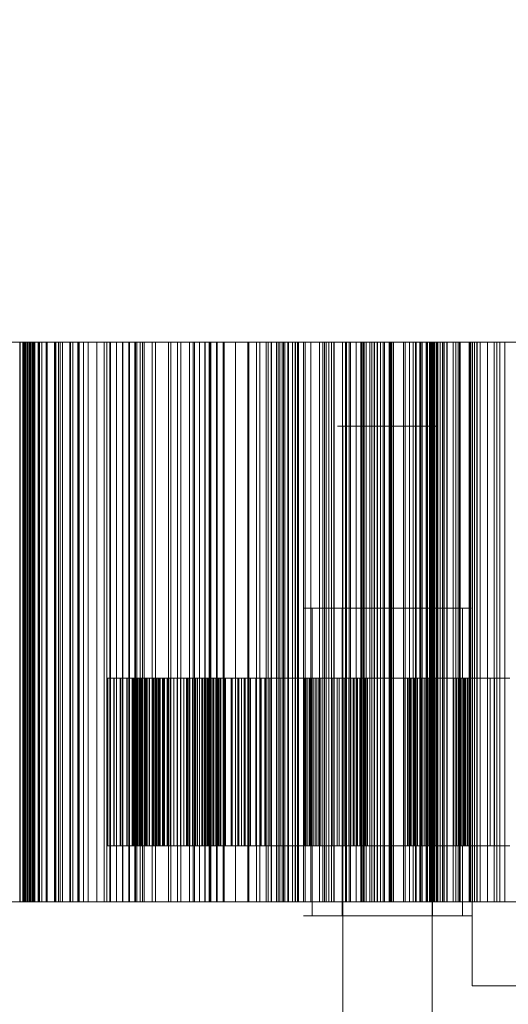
# Model space of a CAD drawing. Header units: millimetres. Extents: x -2233 to 61924, y -68080 to 6847.
# Tile 620 of 656: x 24909 to 25083, y -17487 to -17135. Entities that reach past the tile are written whole.
import ezdxf

# ---------------------------------------------------------------- set-up
doc = ezdxf.new("R2010")
doc.units = ezdxf.units.MM
doc.layers.add('COTAS_P', color=1, linetype='Continuous', lineweight=0)
doc.layers.add('superior_briquetadora', color=7, linetype='Continuous', lineweight=0)
doc.dimstyles.new('R19_100', dxfattribs={"dimtxt": 250, "dimasz": 150, "dimexe": 150, "dimexo": 80, "dimgap": 100, "dimtad": 1, "dimtih": 1, "dimtoh": 1, "dimdsep": 46, "dimcen": 0.09, "dimadec": 0, "dimazin": 0, "dimtfac": 1, "dimtdec": 4, "dimtofl": 0, "dimtmove": 0, "dimatfit": 3, "dimfxl": 1, "dimtolj": 1, "dimtzin": 0, "dimarcsym": 0})

# ---------------------------------------------------------------- blocks, each defined once
blk = doc.blocks.new('DIM_R28_34')
at = {"layer": 'COTAS_P'}
for p, q in [((24250.07, -17080), (24400.07, -17035)), ((26750.07, -17080), (26600.07, -17035)), ((24250.07, -17980), (24250.07, -17080)), ((24250.07, -17080), (26750.07, -17080)), ((24250.07, -17080), (24400.07, -17125)), ((26750.07, -17080), (26600.07, -17125)), ((26750.07, -17980), (26750.07, -17080))]:
    blk.add_line(p, q, dxfattribs=at)
blk.add_text('2500 P', height=250, dxfattribs=at).set_placement((25500.07, -16980))

msp = doc.modelspace()

# ---------------------------------------------------------------- linework, layer by layer
at = {"layer": 'superior_briquetadora'}
for p, q in [((24903.877, -17250), (24908.856, -17250)), ((24904.101, -17250), (24908.785, -17250)), ((24909.874, -17250), (24906.441, -17250)), ((24908.785, -17250), (24908.785, -17450)), ((24908.785, -17250), (24913.428, -17250)), ((24908.856, -17250), (24908.856, -17450)), ((24908.856, -17250), (24913.745, -17250)), ((24909.874, -17250), (24909.874, -17450)), ((24913.428, -17250), (24909.874, -17250)), ((24910.075, -17250), (24910.199, -17250)), ((24910.104, -17250), (24910.075, -17250)), ((24910.075, -17450), (24910.075, -17250)), ((24910.287, -17250), (24910.104, -17250)), ((24910.104, -17450), (24910.104, -17250)), ((24910.199, -17250), (24910.477, -17250)), ((24910.199, -17450), (24910.199, -17250)), ((24910.623, -17250), (24910.287, -17250)), ((24910.287, -17450), (24910.287, -17250)), ((24910.477, -17250), (24910.908, -17250)), ((24910.477, -17450), (24910.477, -17250)), ((24911.112, -17250), (24910.623, -17250)), ((24910.623, -17450), (24910.623, -17250)), ((24910.908, -17250), (24911.492, -17250)), ((24910.908, -17450), (24910.908, -17250)), ((24911.755, -17250), (24911.112, -17250)), ((24911.112, -17450), (24911.112, -17250)), ((24911.492, -17250), (24912.23, -17250)), ((24911.492, -17450), (24911.492, -17250)), ((24912.55, -17250), (24911.755, -17250)), ((24911.755, -17450), (24911.755, -17250)), ((24912.23, -17250), (24913.119, -17250)), ((24912.23, -17450), (24912.23, -17250)), ((24915.639, -17250), (24912.55, -17250)), ((24912.55, -17450), (24912.55, -17250)), ((24913.119, -17250), (24914.161, -17250)), ((24913.119, -17450), (24913.119, -17250)), ((24913.428, -17250), (24913.428, -17450)), ((24913.745, -17250), (24913.745, -17450)), ((24913.745, -17250), (24918.534, -17250)), ((24914.161, -17250), (24915.355, -17250)), ((24914.161, -17450), (24914.161, -17250)), ((24915.355, -17250), (24916.7, -17250)), ((24915.355, -17450), (24915.355, -17250)), ((24921.375, -17250), (24915.639, -17250)), ((24915.639, -17450), (24915.639, -17250)), ((24915.831, -17250), (24915.831, -17450)), ((24918.441, -17250), (24915.831, -17250)), ((24915.831, -17250), (24921.705, -17250)), ((24916.7, -17250), (24918.195, -17250)), ((24916.7, -17450), (24916.7, -17250)), ((24918.195, -17250), (24922.629, -17250)), ((24918.195, -17450), (24918.195, -17250)), ((24918.441, -17250), (24918.441, -17450)), ((24921.159, -17250), (24918.441, -17250)), ((24918.534, -17250), (24918.534, -17450)), ((24918.534, -17250), (24923.212, -17250)), ((24921.159, -17250), (24921.159, -17450)), ((24923.99, -17250), (24921.159, -17250)), ((24929.537, -17250), (24921.375, -17250)), ((24921.375, -17450), (24921.375, -17250)), ((24921.705, -17250), (24921.705, -17450)), ((24921.705, -17250), (24926.672, -17250)), ((24922.629, -17250), (24929.612, -17250)), ((24922.629, -17450), (24922.629, -17250)), ((24923.212, -17250), (24923.212, -17450)), ((24923.212, -17250), (24927.762, -17250)), ((24923.99, -17250), (24923.99, -17450)), ((24926.939, -17250), (24923.99, -17250)), ((24926.672, -17250), (24926.672, -17450)), ((24926.672, -17250), (24931.541, -17250)), ((24926.939, -17250), (24926.939, -17450)), ((24930.016, -17250), (24926.939, -17250)), ((24927.762, -17250), (24927.762, -17450)), ((24927.762, -17250), (24933.234, -17250)), ((24939.813, -17250), (24929.537, -17250)), ((24929.537, -17450), (24929.537, -17250)), ((24929.612, -17250), (24938.875, -17250)), ((24929.612, -17450), (24929.612, -17250)), ((24930.016, -17250), (24930.016, -17450)), ((24933.234, -17250), (24930.016, -17250)), ((24931.541, -17250), (24931.541, -17450)), ((24931.541, -17250), (24936.304, -17250)), ((24933.234, -17250), (24933.234, -17450)), ((24936.304, -17250), (24936.304, -17450)), ((24936.304, -17250), (24940.952, -17250)), ((24938.875, -17250), (24950.064, -17250)), ((24938.875, -17450), (24938.875, -17250)), ((24951.807, -17250), (24939.813, -17250)), ((24939.813, -17450), (24939.813, -17250)), ((24940.952, -17250), (24940.952, -17450)), ((24940.952, -17250), (24945.471, -17250)), ((24941.136, -17250), (24941.136, -17450)), ((24943.302, -17250), (24941.136, -17250)), ((24941.136, -17250), (24947.758, -17250)), ((24943.302, -17250), (24943.302, -17450)), ((24945.589, -17250), (24943.302, -17250)), ((24945.471, -17250), (24945.471, -17450)), ((24945.471, -17250), (24949.842, -17250)), ((24945.589, -17250), (24945.589, -17450)), ((24948.003, -17250), (24945.589, -17250)), ((24947.758, -17250), (24947.758, -17450)), ((24947.758, -17250), (24952.582, -17250)), ((24948.003, -17250), (24948.003, -17450)), ((24950.55, -17250), (24948.003, -17250)), ((24949.842, -17250), (24949.842, -17450)), ((24949.842, -17250), (24956.09, -17250)), ((24950.064, -17250), (24962.747, -17250)), ((24950.064, -17450), (24950.064, -17250)), ((24950.55, -17250), (24950.55, -17450)), ((24953.24, -17250), (24950.55, -17250)), ((24965.058, -17250), (24951.807, -17250)), ((24951.807, -17450), (24951.807, -17250)), ((24952.582, -17250), (24952.582, -17450)), ((24952.582, -17250), (24957.294, -17250)), ((24953.24, -17250), (24953.24, -17450)), ((24956.09, -17250), (24953.24, -17250)), ((24956.09, -17250), (24956.09, -17450)), ((24957.294, -17250), (24957.294, -17450)), ((24957.294, -17250), (24961.885, -17250)), ((24961.885, -17250), (24961.885, -17450)), ((24961.885, -17250), (24966.347, -17250)), ((24962.747, -17250), (24976.438, -17250)), ((24962.747, -17450), (24962.747, -17250)), ((24979.057, -17250), (24965.058, -17250)), ((24965.058, -17450), (24965.058, -17250)), ((24966.347, -17250), (24966.347, -17450)), ((24966.347, -17250), (24970.663, -17250)), ((24969.416, -17250), (24969.416, -17450)), ((24971.117, -17250), (24969.416, -17250)), ((24969.416, -17250), (24976.723, -17250)), ((24970.663, -17250), (24970.663, -17450)), ((24970.663, -17250), (24974.813, -17250)), ((24971.117, -17250), (24971.117, -17450)), ((24972.952, -17250), (24971.117, -17250)), ((24972.952, -17250), (24972.952, -17450)), ((24974.925, -17250), (24972.952, -17250)), ((24974.813, -17250), (24974.813, -17450)), ((24974.813, -17250), (24981.778, -17250)), ((24974.925, -17250), (24974.925, -17450)), ((24977.044, -17250), (24974.925, -17250)), ((24976.438, -17250), (24990.61, -17250)), ((24976.438, -17450), (24976.438, -17250)), ((24976.723, -17250), (24976.723, -17450)), ((24976.723, -17250), (24981.356, -17250)), ((24977.044, -17250), (24977.044, -17450)), ((24979.322, -17250), (24977.044, -17250)), ((24993.265, -17250), (24979.057, -17250)), ((24979.057, -17450), (24979.057, -17250)), ((24979.322, -17250), (24979.322, -17450)), ((24981.778, -17250), (24979.322, -17250)), ((24981.356, -17250), (24981.356, -17450)), ((24981.356, -17250), (24985.865, -17250)), ((24981.778, -17250), (24981.778, -17450)), ((24985.865, -17250), (24985.865, -17450)), ((24985.865, -17250), (24990.242, -17250)), ((24990.242, -17250), (24990.242, -17450)), ((24990.242, -17250), (24994.474, -17250)), ((24990.61, -17250), (25004.719, -17250)), ((24990.61, -17450), (24990.61, -17250)), ((25007.138, -17250), (24993.265, -17250)), ((24993.265, -17450), (24993.265, -17250)), ((24994.474, -17250), (24994.474, -17450)), ((24994.474, -17250), (24998.546, -17250)), ((24996.732, -17250), (24997.519, -17250)), ((24998.727, -17250), (24996.732, -17250)), ((24996.732, -17450), (24996.732, -17250)), ((24997.519, -17250), (25001.061, -17250)), ((24997.519, -17450), (24997.519, -17250)), ((24998.546, -17250), (24998.546, -17450)), ((24998.546, -17250), (25002.436, -17250)), ((25003.43, -17250), (24998.727, -17250)), ((24998.727, -17450), (24998.727, -17250)), ((25000.399, -17250), (25000.399, -17450)), ((25001.619, -17250), (25000.399, -17250)), ((25000.399, -17250), (25008.319, -17250)), ((25001.061, -17250), (25007.219, -17250)), ((25001.061, -17450), (25001.061, -17250)), ((25001.619, -17250), (25001.619, -17450)), ((25002.983, -17250), (25001.619, -17250)), ((25002.436, -17250), (25002.436, -17450)), ((25002.436, -17250), (25010.049, -17250)), ((25002.983, -17250), (25002.983, -17450)), ((25004.496, -17250), (25002.983, -17250)), ((25010.659, -17250), (25003.43, -17250)), ((25003.43, -17450), (25003.43, -17250)), ((25004.496, -17250), (25004.496, -17450)), ((25006.169, -17250), (25004.496, -17250)), ((25004.719, -17250), (25018.222, -17250)), ((25004.719, -17450), (25004.719, -17250)), ((25006.169, -17250), (25006.169, -17450)), ((25008.012, -17250), (25006.169, -17250)), ((25020.142, -17250), (25007.138, -17250)), ((25007.138, -17450), (25007.138, -17250)), ((25007.219, -17250), (25015.758, -17250)), ((25007.219, -17450), (25007.219, -17250)), ((25008.012, -17250), (25008.012, -17450)), ((25010.049, -17250), (25008.012, -17250)), ((25008.319, -17250), (25008.319, -17450)), ((25008.319, -17250), (25012.718, -17250)), ((25010.049, -17250), (25010.049, -17450)), ((25020.136, -17250), (25010.659, -17250)), ((25010.659, -17450), (25010.659, -17250)), ((25012.718, -17250), (25012.718, -17450)), ((25012.718, -17250), (25016.982, -17250)), ((25015.758, -17250), (25026.349, -17250)), ((25015.758, -17450), (25015.758, -17250)), ((25016.963, -17250), (25017.57, -17250)), ((25019.138, -17250), (25016.963, -17250)), ((25016.963, -17450), (25016.963, -17250)), ((25016.982, -17250), (25016.982, -17450)), ((25016.982, -17250), (25021.1, -17250)), ((25017.57, -17250), (25020.935, -17250)), ((25017.57, -17450), (25017.57, -17250)), ((25018.222, -17250), (25030.601, -17250)), ((25018.222, -17450), (25018.222, -17250)), ((25024.011, -17250), (25019.138, -17250)), ((25019.138, -17450), (25019.138, -17250)), ((25025.51, -17250), (25020.136, -17250)), ((25031.776, -17250), (25020.142, -17250)), ((25020.142, -17450), (25020.142, -17250)), ((25020.935, -17250), (25026.93, -17250)), ((25020.935, -17450), (25020.935, -17250)), ((25021.1, -17250), (25021.1, -17450)), ((25021.1, -17250), (25025.062, -17250)), ((25031.395, -17250), (25024.011, -17250)), ((25024.011, -17450), (25024.011, -17250)), ((25025.062, -17250), (25025.062, -17450)), ((25025.062, -17250), (25028.852, -17250)), ((25030.985, -17250), (25025.51, -17250)), ((25025.51, -17450), (25025.51, -17250)), ((25026.349, -17250), (25038.586, -17250)), ((25026.349, -17450), (25026.349, -17250)), ((25026.93, -17250), (25035.323, -17250)), ((25026.93, -17450), (25026.93, -17250)), ((25028.852, -17250), (25028.852, -17450)), ((25028.852, -17250), (25032.443, -17250)), ((25030.601, -17250), (25041.379, -17250)), ((25030.601, -17450), (25030.601, -17250)), ((25036.559, -17250), (25030.985, -17250)), ((25030.985, -17450), (25030.985, -17250)), ((25041.007, -17250), (25031.395, -17250)), ((25031.395, -17450), (25031.395, -17250)), ((25041.595, -17250), (25031.776, -17250)), ((25031.776, -17450), (25031.776, -17250)), ((25032.443, -17250), (25032.443, -17450)), ((25032.443, -17250), (25040.632, -17250)), ((25033.786, -17250), (25033.786, -17450)), ((25034.514, -17250), (25033.786, -17250)), ((25033.786, -17250), (25042.244, -17250)), ((25034.514, -17250), (25034.514, -17450)), ((25035.394, -17250), (25034.514, -17250)), ((25035.323, -17250), (25045.793, -17250)), ((25035.323, -17450), (25035.323, -17250)), ((25035.394, -17250), (25035.394, -17450)), ((25036.433, -17250), (25035.394, -17250)), ((25036.433, -17250), (25036.433, -17450)), ((25037.642, -17250), (25036.433, -17250)), ((25042.23, -17250), (25036.559, -17250)), ((25036.559, -17450), (25036.559, -17250)), ((25037.642, -17250), (25037.642, -17450)), ((25039.034, -17250), (25037.642, -17250)), ((25038.586, -17250), (25051.998, -17250)), ((25038.586, -17450), (25038.586, -17250)), ((25039.034, -17250), (25039.034, -17450)), ((25040.632, -17250), (25039.034, -17250)), ((25040.632, -17250), (25040.632, -17450)), ((25052.476, -17250), (25041.007, -17250)), ((25041.007, -17450), (25041.007, -17250)), ((25041.379, -17250), (25050.143, -17250)), ((25041.379, -17450), (25041.379, -17250)), ((25049.22, -17250), (25041.595, -17250)), ((25041.595, -17450), (25041.595, -17250)), ((25047.994, -17250), (25042.23, -17250)), ((25042.23, -17450), (25042.23, -17250)), ((25042.244, -17250), (25042.244, -17450)), ((25042.244, -17250), (25046.366, -17250)), ((25045.793, -17250), (25051.614, -17250)), ((25045.793, -17450), (25045.793, -17250)), ((25046.366, -17250), (25046.366, -17450)), ((25046.366, -17250), (25050.343, -17250)), ((25053.85, -17250), (25047.994, -17250)), ((25047.994, -17450), (25047.994, -17250)), ((25054.359, -17250), (25049.22, -17250)), ((25049.22, -17450), (25049.22, -17250)), ((25050.143, -17250), (25056.556, -17250)), ((25050.143, -17450), (25050.143, -17250)), ((25050.343, -17250), (25050.343, -17450)), ((25050.343, -17250), (25054.164, -17250)), ((25051.614, -17250), (25057.525, -17250)), ((25051.614, -17450), (25051.614, -17250)), ((25051.998, -17250), (25066.07, -17250)), ((25051.998, -17450), (25051.998, -17250)), ((25065.363, -17250), (25052.476, -17250)), ((25052.476, -17450), (25052.476, -17250)), ((25059.794, -17250), (25053.85, -17250)), ((25053.85, -17450), (25053.85, -17250)), ((25054.164, -17250), (25054.164, -17450)), ((25054.164, -17250), (25057.818, -17250)), ((25056.814, -17250), (25054.359, -17250)), ((25054.359, -17450), (25054.359, -17250)), ((25055.072, -17250), (25055.088, -17250)), ((25055.143, -17250), (25055.072, -17250)), ((25055.072, -17450), (25055.072, -17250)), ((25055.088, -17250), (25055.193, -17250)), ((25055.088, -17450), (25055.088, -17250)), ((25055.302, -17250), (25055.143, -17250)), ((25055.143, -17450), (25055.143, -17250)), ((25055.193, -17250), (25055.386, -17250)), ((25055.193, -17450), (25055.193, -17250)), ((25055.55, -17250), (25055.302, -17250)), ((25055.302, -17450), (25055.302, -17250)), ((25055.386, -17250), (25055.667, -17250)), ((25055.386, -17450), (25055.386, -17250)), ((25055.885, -17250), (25055.55, -17250)), ((25055.55, -17450), (25055.55, -17250)), ((25055.667, -17250), (25056.035, -17250)), ((25055.667, -17450), (25055.667, -17250)), ((25056.308, -17250), (25055.885, -17250)), ((25055.885, -17450), (25055.885, -17250)), ((25056.035, -17250), (25056.491, -17250)), ((25056.035, -17450), (25056.035, -17250)), ((25056.818, -17250), (25056.308, -17250)), ((25056.308, -17450), (25056.308, -17250)), ((25056.491, -17250), (25056.814, -17250)), ((25056.491, -17450), (25056.491, -17250)), ((25056.556, -17250), (25060.372, -17250)), ((25056.556, -17450), (25056.556, -17250)), ((25056.814, -17450), (25056.814, -17250)), ((25057.415, -17250), (25056.818, -17250)), ((25056.818, -17450), (25056.818, -17250)), ((25058.1, -17250), (25057.415, -17250)), ((25057.415, -17450), (25057.415, -17250)), ((25057.525, -17250), (25063.523, -17250)), ((25057.525, -17450), (25057.525, -17250)), ((25057.818, -17250), (25057.818, -17450)), ((25057.818, -17250), (25061.288, -17250)), ((25058.871, -17250), (25058.1, -17250)), ((25058.1, -17450), (25058.1, -17250)), ((25059.729, -17250), (25058.871, -17250)), ((25058.871, -17450), (25058.871, -17250)), ((25061.443, -17250), (25059.729, -17250)), ((25059.729, -17450), (25059.729, -17250)), ((25065.824, -17250), (25059.794, -17250)), ((25059.794, -17450), (25059.794, -17250)), ((25060.372, -17250), (25061.443, -17250)), ((25060.372, -17450), (25060.372, -17250)), ((25061.288, -17250), (25061.288, -17450)), ((25061.288, -17250), (25064.546, -17250)), ((25061.443, -17450), (25061.443, -17250)), ((25063.523, -17250), (25069.605, -17250)), ((25063.523, -17450), (25063.523, -17250)), ((25064.546, -17250), (25064.546, -17450)), ((25064.546, -17250), (25073.232, -17250)), ((25079.171, -17250), (25065.363, -17250)), ((25065.363, -17450), (25065.363, -17250)), ((25071.938, -17250), (25065.824, -17250)), ((25065.824, -17450), (25065.824, -17250)), ((25066.07, -17250), (25080.26, -17250)), ((25066.07, -17450), (25066.07, -17250)), ((25069.256, -17250), (25069.256, -17450)), ((25069.484, -17250), (25069.256, -17250)), ((25069.256, -17250), (25078.171, -17250)), ((25069.484, -17250), (25069.484, -17450)), ((25069.872, -17250), (25069.484, -17250)), ((25069.605, -17250), (25075.769, -17250)), ((25069.605, -17450), (25069.605, -17250)), ((25069.872, -17250), (25069.872, -17450)), ((25070.427, -17250), (25069.872, -17250)), ((25070.427, -17250), (25070.427, -17450)), ((25071.161, -17250), (25070.427, -17250)), ((25071.161, -17250), (25071.161, -17450)), ((25072.087, -17250), (25071.161, -17250)), ((25078.132, -17250), (25071.938, -17250)), ((25071.938, -17450), (25071.938, -17250)), ((25072.087, -17250), (25072.087, -17450)), ((25073.232, -17250), (25072.087, -17250)), ((25073.232, -17250), (25073.232, -17450)), ((25075.769, -17250), (25082.011, -17250)), ((25075.769, -17450), (25075.769, -17250)), ((25084.403, -17250), (25078.132, -17250)), ((25078.132, -17450), (25078.132, -17250)), ((25078.171, -17250), (25078.171, -17450)), ((25078.171, -17250), (25081.976, -17250)), ((25093.37, -17250), (25079.171, -17250)), ((25079.171, -17450), (25079.171, -17250)), ((25080.26, -17250), (25094.025, -17250)), ((25080.26, -17450), (25080.26, -17250)), ((25081.976, -17250), (25081.976, -17450)), ((25081.976, -17250), (25085.627, -17250)), ((25082.011, -17250), (25088.329, -17250)), ((25082.011, -17450), (25082.011, -17250)), ((25024.131, -17280), (25022.269, -17280)), ((25022.269, -17280), (25023.933, -17280)), ((25023.933, -17280), (25028.792, -17280)), ((25029.149, -17280), (25024.131, -17280)), ((25024.131, -17280), (25024.131, -17520)), ((25028.792, -17280), (25035.885, -17280)), ((25036.329, -17280), (25029.149, -17280)), ((25035.885, -17280), (25043.806, -17280)), ((25044.25, -17280), (25036.329, -17280)), ((25043.806, -17280), (25050.986, -17280)), ((25051.343, -17280), (25044.25, -17280)), ((25050.986, -17280), (25056.004, -17280)), ((25056.202, -17280), (25051.343, -17280)), ((25056.004, -17280), (25057.866, -17280)), ((25056.004, -17280), (25056.004, -17520)), ((25057.866, -17280), (25056.202, -17280)), ((25013.207, -17345), (25010.07, -17345)), ((25010.07, -17345), (25012.874, -17345)), ((25012.874, -17345), (25021.064, -17345)), ((25021.665, -17345), (25013.207, -17345)), ((25013.207, -17345), (25013.207, -17370)), ((25021.064, -17345), (25033.018, -17345)), ((25033.767, -17345), (25021.665, -17345)), ((25023.951, -17345), (25022.069, -17345)), ((25022.069, -17345), (25023.751, -17345)), ((25023.751, -17345), (25028.665, -17345)), ((25023.951, -17455), (25023.951, -17345)), ((25029.026, -17345), (25023.951, -17345)), ((25028.665, -17345), (25035.838, -17345)), ((25036.287, -17345), (25029.026, -17345)), ((25033.018, -17345), (25046.368, -17345)), ((25047.117, -17345), (25033.767, -17345)), ((25035.838, -17345), (25043.848, -17345)), ((25044.297, -17345), (25036.287, -17345)), ((25043.848, -17345), (25051.109, -17345)), ((25051.47, -17345), (25044.297, -17345)), ((25046.368, -17345), (25058.47, -17345)), ((25059.071, -17345), (25047.117, -17345)), ((25051.109, -17345), (25056.184, -17345)), ((25056.384, -17345), (25051.47, -17345)), ((25056.184, -17455), (25056.184, -17345)), ((25056.184, -17345), (25058.066, -17345)), ((25058.066, -17345), (25056.384, -17345)), ((25058.47, -17345), (25066.928, -17345)), ((25067.261, -17345), (25059.071, -17345)), ((25066.928, -17345), (25070.065, -17345)), ((25066.928, -17345), (25066.928, -17370)), ((25070.065, -17345), (25067.261, -17345)), ((24940.099, -17370), (24940.099, -17430)), ((24940.197, -17370), (24940.099, -17370)), ((24940.099, -17370), (24942.369, -17370)), ((24940.197, -17370), (24940.197, -17430)), ((24942.502, -17370), (24940.197, -17370)), ((24942.369, -17370), (24942.369, -17430)), ((24942.369, -17370), (24944.654, -17370)), ((24942.502, -17370), (24942.502, -17430)), ((24944.818, -17370), (24942.502, -17370)), ((24944.654, -17370), (24944.654, -17430)), ((24944.654, -17370), (24946.948, -17370)), ((24944.818, -17370), (24944.818, -17430)), ((24947.141, -17370), (24944.818, -17370)), ((24946.948, -17370), (24946.948, -17430)), ((24946.948, -17370), (24949.247, -17370)), ((24947.141, -17370), (24947.141, -17430)), ((24949.464, -17370), (24947.141, -17370)), ((24947.88, -17370), (24947.88, -17430)), ((24949.37, -17370), (24947.88, -17370)), ((24947.88, -17370), (24951.096, -17370)), ((24948.903, -17370), (24948.903, -17430)), ((24952.295, -17370), (24948.903, -17370)), ((24948.903, -17370), (24950.336, -17370)), ((24949.247, -17370), (24949.247, -17430)), ((24949.247, -17370), (24951.546, -17370)), ((24949.37, -17370), (24949.37, -17430)), ((24950.933, -17370), (24949.37, -17370)), ((24949.464, -17370), (24949.464, -17430)), ((24951.782, -17370), (24949.464, -17370)), ((24950.336, -17370), (24950.336, -17430)), ((24950.336, -17370), (24951.844, -17370)), ((24950.933, -17370), (24950.933, -17430)), ((24952.566, -17370), (24950.933, -17370)), ((24951.096, -17370), (24951.096, -17430)), ((24951.096, -17370), (24953.753, -17370)), ((24951.546, -17370), (24951.546, -17430)), ((24951.546, -17370), (24953.837, -17370)), ((24951.782, -17370), (24951.782, -17430)), ((24954.088, -17370), (24951.782, -17370)), ((24951.844, -17370), (24951.844, -17430)), ((24951.844, -17370), (24953.427, -17370)), ((24952.295, -17370), (24952.295, -17430)), ((24954.958, -17370), (24952.295, -17370)), ((24952.566, -17370), (24952.566, -17430)), ((24954.268, -17370), (24952.566, -17370)), ((24953.427, -17370), (24953.427, -17430)), ((24953.427, -17370), (24955.082, -17370)), ((24953.753, -17370), (24953.753, -17430)), ((24953.753, -17370), (24956.361, -17370)), ((24953.837, -17370), (24953.837, -17430)), ((24953.837, -17370), (24956.113, -17370)), ((24954.088, -17370), (24954.088, -17430)), ((24956.374, -17370), (24954.088, -17370)), ((24954.268, -17370), (24954.268, -17430)), ((24956.037, -17370), (24954.268, -17370)), ((24954.958, -17370), (24954.958, -17430)), ((24957.569, -17370), (24954.958, -17370)), ((24955.082, -17370), (24955.082, -17430)), ((24955.082, -17370), (24956.808, -17370)), ((24956.037, -17370), (24956.037, -17430)), ((24957.875, -17370), (24956.037, -17370)), ((24956.113, -17370), (24956.113, -17430)), ((24956.113, -17370), (24958.36, -17370)), ((24956.361, -17370), (24956.361, -17430)), ((24956.361, -17370), (24958.913, -17370)), ((24956.374, -17370), (24956.374, -17430)), ((24958.622, -17370), (24956.374, -17370)), ((24956.808, -17370), (24956.808, -17430)), ((24956.808, -17370), (24958.606, -17370)), ((24957.569, -17370), (24957.569, -17430)), ((24960.121, -17370), (24957.569, -17370)), ((24957.875, -17370), (24957.875, -17430)), ((24959.785, -17370), (24957.875, -17370)), ((24958.36, -17370), (24958.36, -17430)), ((24958.36, -17370), (24968.643, -17370)), ((24958.606, -17370), (24958.606, -17430)), ((24958.606, -17370), (24960.483, -17370)), ((24958.622, -17370), (24958.622, -17430)), ((24968.872, -17370), (24958.622, -17370)), ((24958.913, -17370), (24958.913, -17430)), ((24958.913, -17370), (24961.401, -17370)), ((24959.785, -17370), (24959.785, -17430)), ((24961.793, -17370), (24959.785, -17370)), ((24960.121, -17370), (24960.121, -17430)), ((24962.605, -17370), (24960.121, -17370)), ((24960.483, -17370), (24960.483, -17430)), ((24960.483, -17370), (24962.464, -17370)), ((24961.401, -17370), (24961.401, -17430)), ((24961.401, -17370), (24963.817, -17370)), ((24961.793, -17370), (24961.793, -17430)), ((24971.644, -17370), (24961.793, -17370)), ((24962.464, -17370), (24962.464, -17430)), ((24962.464, -17370), (24972.23, -17370)), ((24962.605, -17370), (24962.605, -17430)), ((24965.012, -17370), (24962.605, -17370)), ((24963.817, -17370), (24963.817, -17430)), ((24963.817, -17370), (24966.147, -17370)), ((24965.012, -17370), (24965.012, -17430)), ((24967.33, -17370), (24965.012, -17370)), ((24966.147, -17370), (24966.147, -17430)), ((24966.147, -17370), (24968.372, -17370)), ((24967.33, -17370), (24967.33, -17430)), ((24969.538, -17370), (24967.33, -17370)), ((24968.372, -17370), (24968.372, -17430)), ((24968.372, -17370), (24970.439, -17370)), ((24968.643, -17370), (24968.643, -17430)), ((24968.643, -17370), (24971.644, -17370)), ((24968.872, -17370), (24968.872, -17430)), ((24972.23, -17370), (24968.872, -17370)), ((24969.538, -17370), (24969.538, -17430)), ((24971.582, -17370), (24969.538, -17370)), ((24970.439, -17370), (24970.439, -17430)), ((24970.439, -17370), (24979.202, -17370)), ((24971.582, -17370), (24971.582, -17430)), ((24980.201, -17370), (24971.582, -17370)), ((24971.644, -17370), (24971.644, -17430)), ((24972.23, -17370), (24972.23, -17430)), ((24973.821, -17370), (24973.821, -17430)), ((24974.201, -17370), (24973.821, -17370)), ((24973.821, -17370), (24979.714, -17370)), ((24974.201, -17370), (24974.201, -17430)), ((24974.701, -17370), (24974.201, -17370)), ((24974.701, -17370), (24974.701, -17430)), ((24975.322, -17370), (24974.701, -17370)), ((24975.322, -17370), (24975.322, -17430)), ((24976.066, -17370), (24975.322, -17370)), ((24975.763, -17370), (24975.763, -17430)), ((24981.777, -17370), (24975.763, -17370)), ((24975.763, -17370), (24976.075, -17370)), ((24976.936, -17370), (24976.066, -17370)), ((24976.075, -17370), (24976.075, -17430)), ((24976.075, -17370), (24976.509, -17370)), ((24976.509, -17370), (24976.509, -17430)), ((24976.509, -17370), (24977.066, -17370)), ((24976.936, -17370), (24976.936, -17430)), ((24977.941, -17370), (24976.936, -17370)), ((24977.066, -17370), (24977.066, -17430)), ((24977.066, -17370), (24977.748, -17370)), ((24977.748, -17370), (24977.748, -17430)), ((24977.748, -17370), (24978.56, -17370)), ((24977.941, -17370), (24977.941, -17430)), ((24979.098, -17370), (24977.941, -17370)), ((24978.56, -17370), (24978.56, -17430)), ((24978.56, -17370), (24979.51, -17370)), ((24979.098, -17370), (24979.098, -17430)), ((24980.467, -17370), (24979.098, -17370)), ((24979.202, -17370), (24979.202, -17430)), ((24979.202, -17370), (24987.968, -17370)), ((24979.51, -17370), (24979.51, -17430)), ((24979.51, -17370), (24980.615, -17370)), ((24979.714, -17370), (24979.714, -17430)), ((24979.714, -17370), (24982.232, -17370)), ((24980.201, -17370), (24980.201, -17430)), ((24989.254, -17370), (24980.201, -17370)), ((24980.467, -17370), (24980.467, -17430)), ((24987.968, -17370), (24980.467, -17370)), ((24980.615, -17370), (24980.615, -17430)), ((24980.615, -17370), (24981.938, -17370)), ((24981.777, -17370), (24981.777, -17430)), ((24984.271, -17370), (24981.777, -17370)), ((24981.938, -17370), (24981.938, -17430)), ((24981.938, -17370), (24989.254, -17370)), ((24982.232, -17370), (24982.232, -17430)), ((24982.232, -17370), (24984.647, -17370)), ((24984.271, -17370), (24984.271, -17430)), ((24986.66, -17370), (24984.271, -17370)), ((24984.647, -17370), (24984.647, -17430)), ((24984.647, -17370), (24986.951, -17370)), ((24986.66, -17370), (24986.66, -17430)), ((24988.935, -17370), (24986.66, -17370)), ((24986.951, -17370), (24986.951, -17430)), ((24986.951, -17370), (24989.136, -17370)), ((24987.968, -17370), (24987.968, -17430)), ((24988.935, -17370), (24988.935, -17430)), ((24991.088, -17370), (24988.935, -17370)), ((24989.136, -17370), (24989.136, -17430)), ((24989.136, -17370), (24991.19, -17370)), ((24989.254, -17370), (24989.254, -17430)), ((24991.088, -17370), (24991.088, -17430)), ((24993.109, -17370), (24991.088, -17370)), ((24991.19, -17370), (24991.19, -17430)), ((24991.19, -17370), (24993.098, -17370)), ((24993.098, -17370), (24993.098, -17430)), ((24993.098, -17370), (24994.83, -17370)), ((24993.109, -17370), (24993.109, -17430)), ((24994.979, -17370), (24993.109, -17370)), ((24994.83, -17370), (24994.83, -17430)), ((24994.83, -17370), (24996.309, -17370)), ((24994.979, -17370), (24994.979, -17430)), ((24996.673, -17370), (24994.979, -17370)), ((24996.309, -17370), (24996.309, -17430)), ((24996.309, -17370), (25001.816, -17370)), ((24996.673, -17370), (24996.673, -17430)), ((24998.107, -17370), (24996.673, -17370)), ((24998.107, -17370), (24998.107, -17430)), ((25003.388, -17370), (24998.107, -17370)), ((25001.816, -17370), (25001.816, -17430)), ((25001.816, -17370), (25014.611, -17370)), ((25003.388, -17370), (25003.388, -17430)), ((25016.342, -17370), (25003.388, -17370)), ((25012.874, -17370), (25010.07, -17370)), ((25010.07, -17370), (25013.207, -17370)), ((25010.312, -17370), (25010.312, -17430)), ((25010.486, -17370), (25010.312, -17370)), ((25010.312, -17370), (25010.339, -17370)), ((25010.339, -17370), (25010.339, -17430)), ((25010.339, -17370), (25010.54, -17370)), ((25010.486, -17370), (25010.486, -17430)), ((25010.946, -17370), (25010.486, -17370)), ((25010.54, -17370), (25010.54, -17430)), ((25010.54, -17370), (25010.902, -17370)), ((25010.902, -17370), (25010.902, -17430)), ((25010.902, -17370), (25011.417, -17370)), ((25010.946, -17370), (25010.946, -17430)), ((25014.611, -17370), (25010.946, -17370)), ((25011.417, -17370), (25011.417, -17430)), ((25011.417, -17370), (25012.078, -17370)), ((25012.078, -17370), (25012.078, -17430)), ((25012.078, -17370), (25012.884, -17370)), ((25012.407, -17370), (25012.407, -17430)), ((25012.495, -17370), (25012.407, -17370)), ((25012.407, -17370), (25012.523, -17370)), ((25012.495, -17370), (25012.495, -17430)), ((25012.758, -17370), (25012.495, -17370)), ((25012.523, -17370), (25012.523, -17430)), ((25012.523, -17370), (25012.926, -17370)), ((25012.758, -17370), (25012.758, -17430)), ((25013.183, -17370), (25012.758, -17370)), ((25021.064, -17370), (25012.874, -17370)), ((25012.884, -17370), (25012.884, -17430)), ((25012.884, -17370), (25020.286, -17370)), ((25012.926, -17370), (25012.926, -17430)), ((25012.926, -17370), (25016.342, -17370)), ((25013.183, -17370), (25013.183, -17430)), ((25013.762, -17370), (25013.183, -17370)), ((25013.207, -17370), (25021.665, -17370)), ((25013.762, -17370), (25013.762, -17430)), ((25014.488, -17370), (25013.762, -17370)), ((25014.488, -17370), (25014.488, -17430)), ((25015.359, -17370), (25014.488, -17370)), ((25014.611, -17370), (25014.611, -17430)), ((25015.359, -17370), (25015.359, -17430)), ((25022.805, -17370), (25015.359, -17370)), ((25016.342, -17370), (25016.342, -17430)), ((25020.286, -17370), (25020.286, -17430)), ((25020.286, -17370), (25022.167, -17370)), ((25033.018, -17370), (25021.064, -17370)), ((25021.665, -17370), (25033.767, -17370)), ((25022.167, -17370), (25022.167, -17430)), ((25022.167, -17370), (25023.91, -17370)), ((25022.805, -17370), (25022.805, -17430)), ((25024.636, -17370), (25022.805, -17370)), ((25023.91, -17370), (25023.91, -17430)), ((25023.91, -17370), (25025.51, -17370)), ((25024.636, -17370), (25024.636, -17430)), ((25026.328, -17370), (25024.636, -17370)), ((25025.51, -17370), (25025.51, -17430)), ((25025.51, -17370), (25026.958, -17370)), ((25026.328, -17370), (25026.328, -17430)), ((25027.877, -17370), (25026.328, -17370)), ((25026.958, -17370), (25026.958, -17430)), ((25026.958, -17370), (25028.244, -17370)), ((25027.877, -17370), (25027.877, -17430)), ((25029.273, -17370), (25027.877, -17370)), ((25028.244, -17370), (25028.244, -17430)), ((25028.244, -17370), (25029.351, -17370)), ((25029.273, -17370), (25029.273, -17430)), ((25030.505, -17370), (25029.273, -17370)), ((25029.351, -17370), (25029.351, -17430)), ((25029.351, -17370), (25030.249, -17370)), ((25030.249, -17370), (25030.249, -17430)), ((25030.249, -17370), (25030.846, -17370)), ((25030.505, -17370), (25030.505, -17430)), ((25031.559, -17370), (25030.505, -17370)), ((25030.846, -17370), (25030.846, -17430)), ((25030.846, -17370), (25032.006, -17370)), ((25031.559, -17370), (25031.559, -17430)), ((25032.401, -17370), (25031.559, -17370)), ((25032.006, -17370), (25032.006, -17430)), ((25032.006, -17370), (25046.296, -17370)), ((25032.401, -17370), (25032.401, -17430)), ((25032.942, -17370), (25032.401, -17370)), ((25032.942, -17370), (25032.942, -17430)), ((25033.839, -17370), (25032.942, -17370)), ((25046.368, -17370), (25033.018, -17370)), ((25033.767, -17370), (25047.117, -17370)), ((25033.839, -17370), (25033.839, -17430)), ((25048.129, -17370), (25033.839, -17370)), ((25046.296, -17370), (25046.296, -17430)), ((25046.296, -17370), (25047.193, -17370)), ((25058.47, -17370), (25046.368, -17370)), ((25047.117, -17370), (25059.071, -17370)), ((25047.193, -17370), (25047.193, -17430)), ((25047.193, -17370), (25047.734, -17370)), ((25047.734, -17370), (25047.734, -17430)), ((25047.734, -17370), (25048.576, -17370)), ((25048.129, -17370), (25048.129, -17430)), ((25049.289, -17370), (25048.129, -17370)), ((25048.576, -17370), (25048.576, -17430)), ((25048.576, -17370), (25049.629, -17370)), ((25049.289, -17370), (25049.289, -17430)), ((25049.886, -17370), (25049.289, -17370)), ((25049.629, -17370), (25049.629, -17430)), ((25049.629, -17370), (25050.862, -17370)), ((25049.886, -17370), (25049.886, -17430)), ((25050.784, -17370), (25049.886, -17370)), ((25050.784, -17370), (25050.784, -17430)), ((25051.891, -17370), (25050.784, -17370)), ((25050.862, -17370), (25050.862, -17430)), ((25050.862, -17370), (25052.258, -17370)), ((25051.891, -17370), (25051.891, -17430)), ((25053.177, -17370), (25051.891, -17370)), ((25052.258, -17370), (25052.258, -17430)), ((25052.258, -17370), (25053.807, -17370)), ((25053.177, -17370), (25053.177, -17430)), ((25054.625, -17370), (25053.177, -17370)), ((25053.807, -17370), (25053.807, -17430)), ((25053.807, -17370), (25055.499, -17370)), ((25054.625, -17370), (25054.625, -17430)), ((25056.225, -17370), (25054.625, -17370)), ((25055.499, -17370), (25055.499, -17430)), ((25055.499, -17370), (25057.33, -17370)), ((25056.225, -17370), (25056.225, -17430)), ((25057.968, -17370), (25056.225, -17370)), ((25057.33, -17370), (25057.33, -17430)), ((25057.33, -17370), (25064.776, -17370)), ((25057.968, -17370), (25057.968, -17430)), ((25059.849, -17370), (25057.968, -17370)), ((25066.928, -17370), (25058.47, -17370)), ((25059.071, -17370), (25067.261, -17370)), ((25059.849, -17370), (25059.849, -17430)), ((25067.251, -17370), (25059.849, -17370)), ((25063.793, -17370), (25063.793, -17430)), ((25067.209, -17370), (25063.793, -17370)), ((25063.793, -17370), (25076.747, -17370)), ((25064.776, -17370), (25064.776, -17430)), ((25064.776, -17370), (25065.647, -17370)), ((25065.524, -17370), (25065.524, -17430)), ((25078.319, -17370), (25065.524, -17370)), ((25065.524, -17370), (25069.189, -17370)), ((25065.647, -17370), (25065.647, -17430)), ((25065.647, -17370), (25066.373, -17370)), ((25066.373, -17370), (25066.373, -17430)), ((25066.373, -17370), (25066.952, -17370)), ((25070.065, -17370), (25066.928, -17370)), ((25066.952, -17370), (25066.952, -17430)), ((25066.952, -17370), (25067.377, -17370)), ((25067.209, -17370), (25067.209, -17430)), ((25067.612, -17370), (25067.209, -17370)), ((25067.251, -17370), (25067.251, -17430)), ((25068.057, -17370), (25067.251, -17370)), ((25067.261, -17370), (25070.065, -17370)), ((25067.377, -17370), (25067.377, -17430)), ((25067.377, -17370), (25067.64, -17370)), ((25067.612, -17370), (25067.612, -17430)), ((25067.728, -17370), (25067.612, -17370)), ((25067.64, -17370), (25067.64, -17430)), ((25067.64, -17370), (25067.728, -17370)), ((25067.728, -17370), (25067.728, -17430)), ((25068.057, -17370), (25068.057, -17430)), ((25068.718, -17370), (25068.057, -17370)), ((25068.718, -17370), (25068.718, -17430)), ((25069.233, -17370), (25068.718, -17370)), ((25069.189, -17370), (25069.189, -17430)), ((25069.189, -17370), (25069.649, -17370)), ((25069.233, -17370), (25069.233, -17430)), ((25069.595, -17370), (25069.233, -17370)), ((25069.595, -17370), (25069.595, -17430)), ((25069.796, -17370), (25069.595, -17370)), ((25069.649, -17370), (25069.649, -17430)), ((25069.649, -17370), (25069.823, -17370)), ((25069.796, -17370), (25069.796, -17430)), ((25069.823, -17370), (25069.796, -17370)), ((25069.823, -17370), (25069.823, -17430)), ((25076.747, -17370), (25076.747, -17430)), ((25076.747, -17370), (25082.028, -17370)), ((25078.319, -17370), (25078.319, -17430)), ((25083.826, -17370), (25078.319, -17370)), ((25082.028, -17370), (25082.028, -17430)), ((25082.028, -17370), (25083.462, -17370)), ((24940.197, -17430), (24940.099, -17430)), ((24940.099, -17430), (24942.369, -17430)), ((24942.502, -17430), (24940.197, -17430)), ((24942.369, -17430), (24944.654, -17430)), ((24944.818, -17430), (24942.502, -17430)), ((24944.654, -17430), (24946.948, -17430)), ((24947.141, -17430), (24944.818, -17430)), ((24946.948, -17430), (24949.247, -17430)), ((24949.464, -17430), (24947.141, -17430)), ((24949.37, -17430), (24947.88, -17430)), ((24947.88, -17430), (24951.096, -17430)), ((24952.295, -17430), (24948.903, -17430)), ((24948.903, -17430), (24950.336, -17430)), ((24949.247, -17430), (24951.546, -17430)), ((24950.933, -17430), (24949.37, -17430)), ((24951.782, -17430), (24949.464, -17430)), ((24950.336, -17430), (24951.844, -17430)), ((24952.566, -17430), (24950.933, -17430)), ((24951.096, -17430), (24953.753, -17430)), ((24951.546, -17430), (24953.837, -17430)), ((24954.088, -17430), (24951.782, -17430)), ((24951.844, -17430), (24953.427, -17430)), ((24954.958, -17430), (24952.295, -17430)), ((24954.268, -17430), (24952.566, -17430)), ((24953.427, -17430), (24955.082, -17430)), ((24953.753, -17430), (24956.361, -17430)), ((24953.837, -17430), (24956.113, -17430)), ((24956.374, -17430), (24954.088, -17430)), ((24956.037, -17430), (24954.268, -17430)), ((24957.569, -17430), (24954.958, -17430)), ((24955.082, -17430), (24956.808, -17430)), ((24957.875, -17430), (24956.037, -17430)), ((24956.113, -17430), (24958.36, -17430)), ((24956.361, -17430), (24958.913, -17430)), ((24958.622, -17430), (24956.374, -17430)), ((24956.808, -17430), (24958.606, -17430)), ((24960.121, -17430), (24957.569, -17430)), ((24959.785, -17430), (24957.875, -17430)), ((24958.36, -17430), (24968.643, -17430)), ((24958.606, -17430), (24960.483, -17430)), ((24968.872, -17430), (24958.622, -17430)), ((24958.913, -17430), (24961.401, -17430)), ((24961.793, -17430), (24959.785, -17430)), ((24962.605, -17430), (24960.121, -17430)), ((24960.483, -17430), (24962.464, -17430)), ((24961.401, -17430), (24963.817, -17430)), ((24971.644, -17430), (24961.793, -17430)), ((24962.464, -17430), (24972.23, -17430)), ((24965.012, -17430), (24962.605, -17430)), ((24963.817, -17430), (24966.147, -17430)), ((24967.33, -17430), (24965.012, -17430)), ((24966.147, -17430), (24968.372, -17430)), ((24969.538, -17430), (24967.33, -17430)), ((24968.372, -17430), (24970.439, -17430)), ((24968.643, -17430), (24971.644, -17430)), ((24972.23, -17430), (24968.872, -17430)), ((24971.582, -17430), (24969.538, -17430)), ((24970.439, -17430), (24979.202, -17430)), ((24980.201, -17430), (24971.582, -17430)), ((24974.201, -17430), (24973.821, -17430)), ((24973.821, -17430), (24979.714, -17430)), ((24974.701, -17430), (24974.201, -17430)), ((24975.322, -17430), (24974.701, -17430)), ((24976.066, -17430), (24975.322, -17430)), ((24981.777, -17430), (24975.763, -17430)), ((24975.763, -17430), (24976.075, -17430)), ((24976.936, -17430), (24976.066, -17430)), ((24976.075, -17430), (24976.509, -17430)), ((24976.509, -17430), (24977.066, -17430)), ((24977.941, -17430), (24976.936, -17430)), ((24977.066, -17430), (24977.748, -17430)), ((24977.748, -17430), (24978.56, -17430)), ((24979.098, -17430), (24977.941, -17430)), ((24978.56, -17430), (24979.51, -17430)), ((24980.467, -17430), (24979.098, -17430)), ((24979.202, -17430), (24987.968, -17430)), ((24979.51, -17430), (24980.615, -17430)), ((24979.714, -17430), (24982.232, -17430)), ((24989.254, -17430), (24980.201, -17430)), ((24987.968, -17430), (24980.467, -17430)), ((24980.615, -17430), (24981.938, -17430)), ((24984.271, -17430), (24981.777, -17430)), ((24981.938, -17430), (24989.254, -17430)), ((24982.232, -17430), (24984.647, -17430)), ((24986.66, -17430), (24984.271, -17430)), ((24984.647, -17430), (24986.951, -17430)), ((24988.935, -17430), (24986.66, -17430)), ((24986.951, -17430), (24989.136, -17430)), ((24991.088, -17430), (24988.935, -17430)), ((24989.136, -17430), (24991.19, -17430)), ((24993.109, -17430), (24991.088, -17430)), ((24991.19, -17430), (24993.098, -17430)), ((24993.098, -17430), (24994.83, -17430)), ((24994.979, -17430), (24993.109, -17430)), ((24994.83, -17430), (24996.309, -17430)), ((24996.673, -17430), (24994.979, -17430)), ((24996.309, -17430), (25001.816, -17430)), ((24998.107, -17430), (24996.673, -17430)), ((25003.388, -17430), (24998.107, -17430)), ((25001.816, -17430), (25014.611, -17430)), ((25016.342, -17430), (25003.388, -17430)), ((25012.874, -17430), (25010.07, -17430)), ((25010.07, -17430), (25013.207, -17430)), ((25010.486, -17430), (25010.312, -17430)), ((25010.312, -17430), (25010.339, -17430)), ((25010.339, -17430), (25010.54, -17430)), ((25010.946, -17430), (25010.486, -17430)), ((25010.54, -17430), (25010.902, -17430)), ((25010.902, -17430), (25011.417, -17430)), ((25014.611, -17430), (25010.946, -17430)), ((25011.417, -17430), (25012.078, -17430)), ((25012.078, -17430), (25012.884, -17430)), ((25012.495, -17430), (25012.407, -17430)), ((25012.407, -17430), (25012.523, -17430)), ((25012.758, -17430), (25012.495, -17430)), ((25012.523, -17430), (25012.926, -17430)), ((25013.183, -17430), (25012.758, -17430)), ((25021.064, -17430), (25012.874, -17430)), ((25012.884, -17430), (25020.286, -17430)), ((25012.926, -17430), (25016.342, -17430)), ((25013.762, -17430), (25013.183, -17430)), ((25013.207, -17430), (25021.665, -17430)), ((25013.207, -17430), (25013.207, -17455)), ((25014.488, -17430), (25013.762, -17430)), ((25015.359, -17430), (25014.488, -17430)), ((25022.805, -17430), (25015.359, -17430)), ((25020.286, -17430), (25022.167, -17430)), ((25033.018, -17430), (25021.064, -17430)), ((25021.665, -17430), (25033.767, -17430)), ((25022.167, -17430), (25023.91, -17430)), ((25024.636, -17430), (25022.805, -17430)), ((25023.91, -17430), (25025.51, -17430)), ((25026.328, -17430), (25024.636, -17430)), ((25025.51, -17430), (25026.958, -17430)), ((25027.877, -17430), (25026.328, -17430)), ((25026.958, -17430), (25028.244, -17430)), ((25029.273, -17430), (25027.877, -17430)), ((25028.244, -17430), (25029.351, -17430)), ((25030.505, -17430), (25029.273, -17430)), ((25029.351, -17430), (25030.249, -17430)), ((25030.249, -17430), (25030.846, -17430)), ((25031.559, -17430), (25030.505, -17430)), ((25030.846, -17430), (25032.006, -17430)), ((25032.401, -17430), (25031.559, -17430)), ((25032.006, -17430), (25046.296, -17430)), ((25032.942, -17430), (25032.401, -17430)), ((25033.839, -17430), (25032.942, -17430)), ((25046.368, -17430), (25033.018, -17430)), ((25033.767, -17430), (25047.117, -17430)), ((25048.129, -17430), (25033.839, -17430)), ((25046.296, -17430), (25047.193, -17430)), ((25058.47, -17430), (25046.368, -17430)), ((25047.117, -17430), (25059.071, -17430)), ((25047.193, -17430), (25047.734, -17430)), ((25047.734, -17430), (25048.576, -17430)), ((25049.289, -17430), (25048.129, -17430)), ((25048.576, -17430), (25049.629, -17430)), ((25049.886, -17430), (25049.289, -17430)), ((25049.629, -17430), (25050.862, -17430)), ((25050.784, -17430), (25049.886, -17430)), ((25051.891, -17430), (25050.784, -17430)), ((25050.862, -17430), (25052.258, -17430)), ((25053.177, -17430), (25051.891, -17430)), ((25052.258, -17430), (25053.807, -17430)), ((25054.625, -17430), (25053.177, -17430)), ((25053.807, -17430), (25055.499, -17430)), ((25056.225, -17430), (25054.625, -17430)), ((25055.499, -17430), (25057.33, -17430)), ((25057.968, -17430), (25056.225, -17430)), ((25057.33, -17430), (25064.776, -17430)), ((25059.849, -17430), (25057.968, -17430)), ((25066.928, -17430), (25058.47, -17430)), ((25059.071, -17430), (25067.261, -17430)), ((25067.251, -17430), (25059.849, -17430)), ((25067.209, -17430), (25063.793, -17430)), ((25063.793, -17430), (25076.747, -17430)), ((25064.776, -17430), (25065.647, -17430)), ((25078.319, -17430), (25065.524, -17430)), ((25065.524, -17430), (25069.189, -17430)), ((25065.647, -17430), (25066.373, -17430)), ((25066.373, -17430), (25066.952, -17430)), ((25070.065, -17430), (25066.928, -17430)), ((25066.928, -17430), (25066.928, -17455)), ((25066.952, -17430), (25067.377, -17430)), ((25067.612, -17430), (25067.209, -17430)), ((25068.057, -17430), (25067.251, -17430)), ((25067.261, -17430), (25070.065, -17430)), ((25067.377, -17430), (25067.64, -17430)), ((25067.728, -17430), (25067.612, -17430)), ((25067.64, -17430), (25067.728, -17430)), ((25068.718, -17430), (25068.057, -17430)), ((25069.233, -17430), (25068.718, -17430)), ((25069.189, -17430), (25069.649, -17430)), ((25069.595, -17430), (25069.233, -17430)), ((25069.796, -17430), (25069.595, -17430)), ((25069.649, -17430), (25069.823, -17430)), ((25069.823, -17430), (25069.796, -17430)), ((25076.747, -17430), (25082.028, -17430)), ((25083.826, -17430), (25078.319, -17430)), ((25082.028, -17430), (25083.462, -17430)), ((24903.877, -17450), (24908.856, -17450)), ((24904.101, -17450), (24908.785, -17450)), ((24909.874, -17450), (24906.441, -17450)), ((24908.785, -17450), (24913.428, -17450)), ((24908.856, -17450), (24913.745, -17450)), ((24913.428, -17450), (24909.874, -17450)), ((24910.104, -17450), (24910.075, -17450)), ((24910.075, -17450), (24910.199, -17450)), ((24910.287, -17450), (24910.104, -17450)), ((24910.199, -17450), (24910.477, -17450)), ((24910.623, -17450), (24910.287, -17450)), ((24910.477, -17450), (24910.908, -17450)), ((24911.112, -17450), (24910.623, -17450)), ((24910.908, -17450), (24911.492, -17450)), ((24911.755, -17450), (24911.112, -17450)), ((24911.492, -17450), (24912.23, -17450)), ((24912.55, -17450), (24911.755, -17450)), ((24912.23, -17450), (24913.119, -17450)), ((24915.639, -17450), (24912.55, -17450)), ((24913.119, -17450), (24914.161, -17450)), ((24913.745, -17450), (24918.534, -17450)), ((24914.161, -17450), (24915.355, -17450)), ((24915.355, -17450), (24916.7, -17450)), ((24921.375, -17450), (24915.639, -17450)), ((24918.441, -17450), (24915.831, -17450)), ((24915.831, -17450), (24921.705, -17450)), ((24916.7, -17450), (24918.195, -17450)), ((24918.195, -17450), (24922.629, -17450)), ((24921.159, -17450), (24918.441, -17450)), ((24918.534, -17450), (24923.212, -17450)), ((24923.99, -17450), (24921.159, -17450)), ((24929.537, -17450), (24921.375, -17450)), ((24921.705, -17450), (24926.672, -17450)), ((24922.629, -17450), (24929.612, -17450)), ((24923.212, -17450), (24927.762, -17450)), ((24926.939, -17450), (24923.99, -17450)), ((24926.672, -17450), (24931.541, -17450)), ((24930.016, -17450), (24926.939, -17450)), ((24927.762, -17450), (24933.234, -17450)), ((24939.813, -17450), (24929.537, -17450)), ((24929.612, -17450), (24938.875, -17450)), ((24933.234, -17450), (24930.016, -17450)), ((24931.541, -17450), (24936.304, -17450)), ((24936.304, -17450), (24940.952, -17450)), ((24938.875, -17450), (24950.064, -17450)), ((24951.807, -17450), (24939.813, -17450)), ((24940.952, -17450), (24945.471, -17450)), ((24943.302, -17450), (24941.136, -17450)), ((24941.136, -17450), (24947.758, -17450)), ((24945.589, -17450), (24943.302, -17450)), ((24945.471, -17450), (24949.842, -17450)), ((24948.003, -17450), (24945.589, -17450)), ((24947.758, -17450), (24952.582, -17450)), ((24950.55, -17450), (24948.003, -17450)), ((24949.842, -17450), (24956.09, -17450)), ((24950.064, -17450), (24962.747, -17450)), ((24953.24, -17450), (24950.55, -17450)), ((24965.058, -17450), (24951.807, -17450)), ((24952.582, -17450), (24957.294, -17450)), ((24956.09, -17450), (24953.24, -17450)), ((24957.294, -17450), (24961.885, -17450)), ((24961.885, -17450), (24966.347, -17450)), ((24962.747, -17450), (24976.438, -17450)), ((24979.057, -17450), (24965.058, -17450)), ((24966.347, -17450), (24970.663, -17450)), ((24971.117, -17450), (24969.416, -17450)), ((24969.416, -17450), (24976.723, -17450)), ((24970.663, -17450), (24974.813, -17450)), ((24972.952, -17450), (24971.117, -17450)), ((24974.925, -17450), (24972.952, -17450)), ((24974.813, -17450), (24981.778, -17450)), ((24977.044, -17450), (24974.925, -17450)), ((24976.438, -17450), (24990.61, -17450)), ((24976.723, -17450), (24981.356, -17450)), ((24979.322, -17450), (24977.044, -17450)), ((24993.265, -17450), (24979.057, -17450)), ((24981.778, -17450), (24979.322, -17450)), ((24981.356, -17450), (24985.865, -17450)), ((24985.865, -17450), (24990.242, -17450)), ((24990.242, -17450), (24994.474, -17450)), ((24990.61, -17450), (25004.719, -17450)), ((25007.138, -17450), (24993.265, -17450)), ((24994.474, -17450), (24998.546, -17450)), ((24998.727, -17450), (24996.732, -17450)), ((24996.732, -17450), (24997.519, -17450)), ((24997.519, -17450), (25001.061, -17450)), ((24998.546, -17450), (25002.436, -17450)), ((25003.43, -17450), (24998.727, -17450)), ((25001.619, -17450), (25000.399, -17450)), ((25000.399, -17450), (25008.319, -17450)), ((25001.061, -17450), (25007.219, -17450)), ((25002.983, -17450), (25001.619, -17450)), ((25002.436, -17450), (25010.049, -17450)), ((25004.496, -17450), (25002.983, -17450)), ((25010.659, -17450), (25003.43, -17450)), ((25006.169, -17450), (25004.496, -17450)), ((25004.719, -17450), (25018.222, -17450)), ((25008.012, -17450), (25006.169, -17450)), ((25020.142, -17450), (25007.138, -17450)), ((25007.219, -17450), (25015.758, -17450)), ((25010.049, -17450), (25008.012, -17450)), ((25008.319, -17450), (25012.718, -17450)), ((25020.136, -17450), (25010.659, -17450)), ((25012.718, -17450), (25016.982, -17450)), ((25015.758, -17450), (25026.349, -17450)), ((25019.138, -17450), (25016.963, -17450)), ((25016.963, -17450), (25017.57, -17450)), ((25016.982, -17450), (25021.1, -17450)), ((25017.57, -17450), (25020.935, -17450)), ((25018.222, -17450), (25030.601, -17450)), ((25024.011, -17450), (25019.138, -17450)), ((25025.51, -17450), (25020.136, -17450)), ((25031.776, -17450), (25020.142, -17450)), ((25020.935, -17450), (25026.93, -17450)), ((25021.1, -17450), (25025.062, -17450)), ((25031.395, -17450), (25024.011, -17450)), ((25025.062, -17450), (25028.852, -17450)), ((25030.985, -17450), (25025.51, -17450)), ((25026.349, -17450), (25038.586, -17450)), ((25026.93, -17450), (25035.323, -17450)), ((25028.852, -17450), (25032.443, -17450)), ((25030.601, -17450), (25041.379, -17450)), ((25036.559, -17450), (25030.985, -17450)), ((25041.007, -17450), (25031.395, -17450)), ((25041.595, -17450), (25031.776, -17450)), ((25032.443, -17450), (25040.632, -17450)), ((25034.514, -17450), (25033.786, -17450)), ((25033.786, -17450), (25042.244, -17450)), ((25035.394, -17450), (25034.514, -17450)), ((25035.323, -17450), (25045.793, -17450)), ((25036.433, -17450), (25035.394, -17450)), ((25037.642, -17450), (25036.433, -17450)), ((25042.23, -17450), (25036.559, -17450)), ((25039.034, -17450), (25037.642, -17450)), ((25038.586, -17450), (25051.998, -17450)), ((25040.632, -17450), (25039.034, -17450)), ((25052.476, -17450), (25041.007, -17450)), ((25041.379, -17450), (25050.143, -17450)), ((25049.22, -17450), (25041.595, -17450)), ((25047.994, -17450), (25042.23, -17450)), ((25042.244, -17450), (25046.366, -17450)), ((25045.793, -17450), (25051.614, -17450)), ((25046.366, -17450), (25050.343, -17450)), ((25053.85, -17450), (25047.994, -17450)), ((25054.359, -17450), (25049.22, -17450)), ((25050.143, -17450), (25056.556, -17450)), ((25050.343, -17450), (25054.164, -17450)), ((25051.614, -17450), (25057.525, -17450)), ((25051.998, -17450), (25066.07, -17450)), ((25065.363, -17450), (25052.476, -17450)), ((25059.794, -17450), (25053.85, -17450)), ((25054.164, -17450), (25057.818, -17450)), ((25056.814, -17450), (25054.359, -17450)), ((25055.143, -17450), (25055.072, -17450)), ((25055.072, -17450), (25055.088, -17450)), ((25055.088, -17450), (25055.193, -17450)), ((25055.302, -17450), (25055.143, -17450)), ((25055.193, -17450), (25055.386, -17450)), ((25055.55, -17450), (25055.302, -17450)), ((25055.386, -17450), (25055.667, -17450)), ((25055.885, -17450), (25055.55, -17450)), ((25055.667, -17450), (25056.035, -17450)), ((25056.308, -17450), (25055.885, -17450)), ((25056.035, -17450), (25056.491, -17450)), ((25056.818, -17450), (25056.308, -17450)), ((25056.491, -17450), (25056.814, -17450)), ((25056.556, -17450), (25060.372, -17450)), ((25057.415, -17450), (25056.818, -17450)), ((25058.1, -17450), (25057.415, -17450)), ((25057.525, -17450), (25063.523, -17450)), ((25057.818, -17450), (25061.288, -17450)), ((25058.871, -17450), (25058.1, -17450)), ((25059.729, -17450), (25058.871, -17450)), ((25061.443, -17450), (25059.729, -17450)), ((25065.824, -17450), (25059.794, -17450)), ((25060.372, -17450), (25061.443, -17450)), ((25061.288, -17450), (25064.546, -17450)), ((25063.523, -17450), (25069.605, -17450)), ((25064.546, -17450), (25073.232, -17450)), ((25079.171, -17450), (25065.363, -17450)), ((25071.938, -17450), (25065.824, -17450)), ((25066.07, -17450), (25080.26, -17450)), ((25069.484, -17450), (25069.256, -17450)), ((25069.256, -17450), (25078.171, -17450)), ((25069.872, -17450), (25069.484, -17450)), ((25069.605, -17450), (25075.769, -17450)), ((25070.427, -17450), (25069.872, -17450)), ((25072.293, -17450), (25070.284, -17450)), ((25070.284, -17450), (25070.284, -17480)), ((25070.284, -17450), (25070.383, -17450)), ((25070.383, -17450), (25072.589, -17450)), ((25071.161, -17450), (25070.427, -17450)), ((25072.087, -17450), (25071.161, -17450)), ((25078.132, -17450), (25071.938, -17450)), ((25073.232, -17450), (25072.087, -17450)), ((25076.386, -17450), (25072.293, -17450)), ((25072.589, -17450), (25076.875, -17450)), ((25075.769, -17450), (25082.011, -17450)), ((25082.516, -17450), (25076.386, -17450)), ((25076.875, -17450), (25083.192, -17450)), ((25084.403, -17450), (25078.132, -17450)), ((25078.171, -17450), (25081.976, -17450)), ((25093.37, -17450), (25079.171, -17450)), ((25080.26, -17450), (25094.025, -17450)), ((25081.976, -17450), (25085.627, -17450)), ((25082.011, -17450), (25088.329, -17450)), ((25090.609, -17450), (25082.516, -17450)), ((25083.192, -17450), (25091.466, -17450)), ((25013.207, -17455), (25010.07, -17455)), ((25010.07, -17455), (25012.874, -17455)), ((25012.874, -17455), (25021.064, -17455)), ((25021.665, -17455), (25013.207, -17455)), ((25021.064, -17455), (25033.018, -17455)), ((25033.767, -17455), (25021.665, -17455)), ((25023.951, -17455), (25022.069, -17455)), ((25022.069, -17455), (25023.751, -17455)), ((25023.751, -17455), (25028.665, -17455)), ((25029.026, -17455), (25023.951, -17455)), ((25028.665, -17455), (25035.838, -17455)), ((25036.287, -17455), (25029.026, -17455)), ((25033.018, -17455), (25046.368, -17455)), ((25047.117, -17455), (25033.767, -17455)), ((25035.838, -17455), (25043.848, -17455)), ((25044.297, -17455), (25036.287, -17455)), ((25043.848, -17455), (25051.109, -17455)), ((25051.47, -17455), (25044.297, -17455)), ((25046.368, -17455), (25058.47, -17455)), ((25059.071, -17455), (25047.117, -17455)), ((25051.109, -17455), (25056.184, -17455)), ((25056.384, -17455), (25051.47, -17455)), ((25056.184, -17455), (25058.066, -17455)), ((25058.066, -17455), (25056.384, -17455)), ((25058.47, -17455), (25066.928, -17455)), ((25067.261, -17455), (25059.071, -17455)), ((25066.928, -17455), (25070.065, -17455)), ((25070.065, -17455), (25067.261, -17455)), ((25070.284, -17480), (25072.293, -17480)), ((25070.383, -17480), (25070.284, -17480)), ((25072.589, -17480), (25070.383, -17480)), ((25072.293, -17480), (25076.386, -17480)), ((25076.875, -17480), (25072.589, -17480)), ((25076.386, -17480), (25082.516, -17480)), ((25083.192, -17480), (25076.875, -17480)), ((25082.516, -17480), (25090.609, -17480)), ((25091.466, -17480), (25083.192, -17480))]:
    msp.add_line(p, q, dxfattribs=at)

# ---------------------------------------------------------------- dimensions: what is measured, and where the dimension line sits
at = {"layer": 'COTAS_P'}
dim = msp.add_aligned_dim(p1=(24250.067, -17980), p2=(26750.067, -17980), distance=900, text='<> P', dimstyle='R19_100', dxfattribs=at)
dim.commit()
dim.dimension.update_dxf_attribs({"geometry": 'DIM_R28_34', "text_midpoint": (25500.067, -17080)})

doc.saveas('drawing.dxf')
